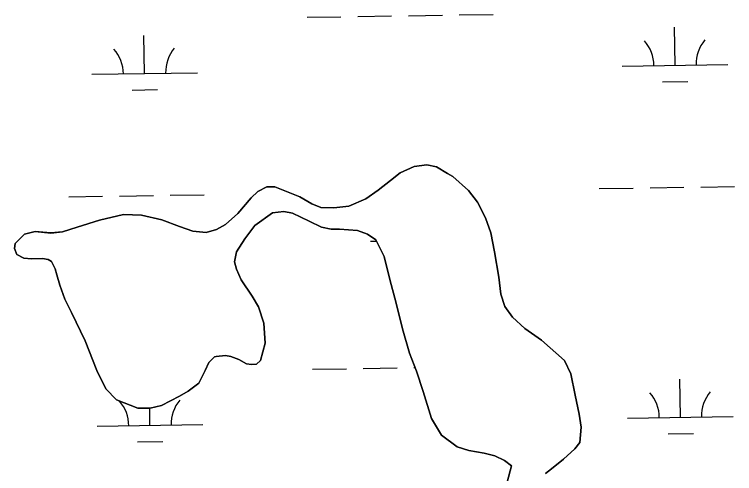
# Model space of a CAD drawing. Extents: x 3823584 to 3861785, y 301729 to 327625.
# Drawn here: x 3845667 to 3846348, y 309459 to 309893 of the extents above; entities that cross this region are included whole.
import ezdxf

# ---------------------------------------------------------------- set-up
doc = ezdxf.new("R2010")
doc.units = 0
doc.layers.add('V-TOPO-SHOR', color=7, linetype='Continuous')
doc.layers.add('V-WETL-SWMP', color=7, linetype='Continuous')

msp = doc.modelspace()

# ---------------------------------------------------------------- linework, layer by layer
at = {"layer": 'V-TOPO-SHOR'}
for points in [[(3846086.06, 309484.44), (3846071.19, 309495.47), (3846061.65, 309511.26), (3846053.87, 309536.74), (3846047.48, 309555.91), (3846040.91, 309573.09), (3846034.11, 309596.01), (3846028.31, 309620.11), (3846022.31, 309642.64), (3846016.91, 309664.38), (3846008.95, 309680.17), (3846001.22, 309685.49), (3845991.72, 309688.82), (3845974.71, 309690.15), (3845966.6, 309690.13), (3845957.5, 309692.08), (3845945.82, 309697.78), (3845930.17, 309705.25), (3845922.06, 309706.8), (3845911.39, 309705.59), (3845894.42, 309693.67), (3845885.16, 309681.19), (3845877.09, 309668.71), (3845875.34, 309659.41), (3845877.14, 309652.49), (3845881.52, 309642.42), (3845892.04, 309627.03), (3845898.01, 309616.76), (3845903, 309601.35), (3845904.24, 309582.57), (3845899.74, 309565.95), (3845896.19, 309562.58), (3845891.25, 309562.16), (3845886.5, 309562.94), (3845879.37, 309566.87), (3845871.85, 309569.82), (3845866.9, 309570.79), (3845858, 309569.78), (3845856.42, 309569.38), (3845851.1, 309564.02), (3845847.56, 309556.7), (3845841.47, 309544.62), (3845831.6, 309537.07), (3845823.12, 309532.3), (3845806.14, 309523.55), (3845795.46, 309521.15), (3845783.8, 309520.91), (3845763.81, 309528.76), (3845753.69, 309539.21), (3845744.94, 309556.59), (3845733.98, 309584.64), (3845721.04, 309611.49), (3845714.68, 309623.93), (3845710.09, 309637.16), (3845707.29, 309647.04), (3845705.7, 309652.58), (3845702.12, 309659.68), (3845699.14, 309661.45), (3845693.6, 309662.43), (3845683.32, 309662.2), (3845676, 309662.77), (3845669.27, 309666.11), (3845667.08, 309672.04), (3845667.86, 309676.59), (3845676.73, 309685.51), (3845686.8, 309687.91), (3845701.64, 309686.57), (3845712.71, 309687.79), (3845726.54, 309691.99), (3845747.68, 309698.77), (3845770.4, 309704.18), (3845787.21, 309703.44), (3845806.41, 309699.14), (3845823.23, 309692.87), (3845835.9, 309688.36), (3845848.36, 309687.01), (3845858.24, 309689.81), (3845866.93, 309694.58), (3845878.37, 309705.09), (3845891.17, 309719.76), (3845897.29, 309725.91), (3845905.78, 309730.09), (3845913.29, 309730.11), (3845913.49, 309730.11), (3845937.25, 309720.69), (3845948.54, 309714), (3845957.05, 309710.67), (3845969.11, 309710.51), (3845983.34, 309711.93), (3845999.54, 309718.9), (3846011.18, 309727.04), (3846022.82, 309736.17), (3846032.09, 309743.32), (3846045.13, 309749.29), (3846057.38, 309750.91), (3846066.28, 309749.16), (3846076.78, 309742.86), (3846081.74, 309739.91), (3846096.8, 309726.7), (3846105.14, 309715.85), (3846112.7, 309700.85)], [(3846112.7, 309700.85), (3846117.69, 309686.62), (3846121.3, 309668.84), (3846125.32, 309644.92), (3846127.35, 309628.72), (3846130.94, 309617.06), (3846138.29, 309607), (3846149.99, 309596.16), (3846165.84, 309585.13), (3846187.45, 309566.21), (3846193.42, 309553.57), (3846197.63, 309533.41), (3846201.44, 309515.23), (3846203.26, 309503.18), (3846201.92, 309488.54), (3846197.19, 309482.59), (3846186.54, 309472.87), (3846175.1, 309463.74), (3846169.38, 309459.18)], [(3846137.32, 309466.6), (3846130.58, 309471.52), (3846121.48, 309476.04), (3846111.38, 309478.58), (3846096.94, 309480.91), (3846086.06, 309484.44)], [(3846133.23, 309451.13), (3846137.32, 309466.6)]]:
    msp.add_lwpolyline(points, dxfattribs=at)
at = {"layer": 'V-WETL-SWMP'}
for p, q in [((3845943.97, 309890.47), (3845975.96, 309890.96)), ((3845991.96, 309891.21), (3846023.96, 309891.7)), ((3846039.95, 309891.95), (3846071.95, 309892.44)), ((3846087.95, 309892.69), (3846119.94, 309893.18)), ((3846292.02, 309845.09), (3846291.47, 309881.09)), ((3845790.17, 309837.35), (3845789.62, 309873.35)), ((3846242.03, 309844.32), (3846342.02, 309845.86)), ((3845740.18, 309836.58), (3845840.17, 309838.12)), ((3846280.26, 309829.48), (3846304.26, 309829.85)), ((3845778.41, 309821.74), (3845802.41, 309822.11)), ((3846057.38, 309750.91), (3846045.13, 309749.29)), ((3846066.29, 309749.16), (3846057.38, 309750.91)), ((3846045.13, 309749.29), (3846032.09, 309743.32)), ((3846076.78, 309742.86), (3846066.29, 309749.16)), ((3846032.09, 309743.32), (3846022.82, 309736.17)), ((3846081.74, 309739.91), (3846076.78, 309742.86)), ((3846096.8, 309726.71), (3846081.74, 309739.91)), ((3846022.82, 309736.17), (3846011.18, 309727.04)), ((3846316.39, 309730.02), (3846348.39, 309730.51)), ((3845897.29, 309725.91), (3845891.17, 309719.77)), ((3845905.78, 309730.09), (3845897.29, 309725.91)), ((3845913.29, 309730.11), (3845905.78, 309730.09)), ((3845913.49, 309730.12), (3845913.29, 309730.11)), ((3845937.25, 309720.69), (3845913.49, 309730.12)), ((3846011.18, 309727.04), (3845999.54, 309718.9)), ((3846105.14, 309715.85), (3846096.8, 309726.71)), ((3846220.4, 309728.54), (3846252.4, 309729.03)), ((3846268.4, 309729.28), (3846300.39, 309729.77)), ((3845718.55, 309720.8), (3845750.55, 309721.3)), ((3845766.55, 309721.54), (3845798.55, 309722.04)), ((3845814.54, 309722.28), (3845846.54, 309722.78)), ((3845891.17, 309719.77), (3845878.37, 309705.1)), ((3845948.54, 309714), (3845937.25, 309720.69)), ((3845999.54, 309718.9), (3845983.35, 309711.93)), ((3845957.05, 309710.67), (3845948.54, 309714)), ((3845969.11, 309710.51), (3845957.05, 309710.67)), ((3845983.35, 309711.93), (3845969.11, 309710.51)), ((3846112.7, 309700.85), (3846105.14, 309715.85)), ((3845770.4, 309704.18), (3845747.68, 309698.77)), ((3845787.21, 309703.44), (3845770.4, 309704.18)), ((3845806.41, 309699.15), (3845787.21, 309703.44)), ((3845878.37, 309705.1), (3845866.93, 309694.58)), ((3845894.42, 309693.67), (3845911.39, 309705.59)), ((3845911.39, 309705.59), (3845922.06, 309706.81)), ((3845922.06, 309706.81), (3845930.17, 309705.25)), ((3845930.17, 309705.25), (3845945.82, 309697.78)), ((3845747.68, 309698.77), (3845726.54, 309691.99)), ((3845823.23, 309692.87), (3845806.41, 309699.15)), ((3845945.82, 309697.78), (3845957.5, 309692.08)), ((3846117.69, 309686.63), (3846112.7, 309700.85)), ((3845726.54, 309691.99), (3845712.71, 309687.8)), ((3845835.9, 309688.36), (3845823.23, 309692.87)), ((3845858.24, 309689.81), (3845848.36, 309687.01)), ((3845866.93, 309694.58), (3845858.24, 309689.81)), ((3845885.16, 309681.19), (3845894.42, 309693.67)), ((3845957.5, 309692.08), (3845966.6, 309690.13)), ((3845966.6, 309690.13), (3845974.71, 309690.16)), ((3845974.71, 309690.16), (3845991.72, 309688.82)), ((3845676.73, 309685.51), (3845667.86, 309676.59)), ((3845686.81, 309687.92), (3845676.73, 309685.51)), ((3845701.64, 309686.58), (3845686.81, 309687.92)), ((3845712.71, 309687.8), (3845701.64, 309686.58)), ((3845848.36, 309687.01), (3845835.9, 309688.36)), ((3845991.72, 309688.82), (3846001.22, 309685.49)), ((3846001.22, 309685.49), (3846008.95, 309680.17)), ((3846121.3, 309668.84), (3846117.69, 309686.63)), ((3845667.86, 309676.59), (3845667.08, 309672.04)), ((3845877.09, 309668.71), (3845885.16, 309681.19)), ((3846004.08, 309678.77), (3846009.61, 309678.85)), ((3846008.95, 309680.17), (3846016.9, 309664.38)), ((3845667.08, 309672.04), (3845669.27, 309666.11)), ((3845669.27, 309666.11), (3845676, 309662.77)), ((3845676, 309662.77), (3845683.32, 309662.2)), ((3845683.32, 309662.2), (3845693.6, 309662.43)), ((3845693.6, 309662.43), (3845699.14, 309661.46)), ((3845875.34, 309659.41), (3845877.09, 309668.71)), ((3846016.9, 309664.38), (3846022.31, 309642.64)), ((3846125.32, 309644.93), (3846121.3, 309668.84)), ((3845699.14, 309661.46), (3845702.12, 309659.68)), ((3845702.12, 309659.68), (3845705.7, 309652.58)), ((3845877.14, 309652.49), (3845875.34, 309659.41)), ((3845705.7, 309652.58), (3845707.29, 309647.04)), ((3845881.52, 309642.42), (3845877.14, 309652.49)), ((3845707.29, 309647.04), (3845710.09, 309637.17)), ((3845892.04, 309627.03), (3845881.52, 309642.42)), ((3846022.31, 309642.64), (3846028.31, 309620.12)), ((3846127.35, 309628.72), (3846125.32, 309644.93)), ((3845710.09, 309637.17), (3845714.68, 309623.93)), ((3846130.94, 309617.06), (3846127.35, 309628.72)), ((3845714.68, 309623.93), (3845721.04, 309611.49)), ((3845898.01, 309616.76), (3845892.04, 309627.03)), ((3845903, 309601.35), (3845898.01, 309616.76)), ((3846028.31, 309620.12), (3846034.11, 309596.01)), ((3846138.29, 309607), (3846130.94, 309617.06)), ((3845721.04, 309611.49), (3845733.98, 309584.64)), ((3845904.24, 309582.57), (3845903, 309601.35)), ((3846149.99, 309596.16), (3846138.29, 309607)), ((3846034.11, 309596.01), (3846040.91, 309573.09)), ((3846165.84, 309585.13), (3846149.99, 309596.16)), ((3845733.98, 309584.64), (3845744.94, 309556.59)), ((3845899.74, 309565.95), (3845904.24, 309582.57)), ((3846187.45, 309566.21), (3846165.84, 309585.13)), ((3845851.1, 309564.03), (3845856.42, 309569.38)), ((3845856.42, 309569.38), (3845858, 309569.78)), ((3845858, 309569.78), (3845866.9, 309570.8)), ((3845866.9, 309570.8), (3845871.85, 309569.82)), ((3845871.85, 309569.82), (3845879.37, 309566.88)), ((3845879.37, 309566.88), (3845886.5, 309562.94)), ((3846040.91, 309573.09), (3846047.48, 309555.91)), ((3845847.56, 309556.7), (3845851.1, 309564.03)), ((3845886.5, 309562.94), (3845891.25, 309562.17)), ((3845891.25, 309562.17), (3845896.19, 309562.58)), ((3845896.19, 309562.58), (3845899.74, 309565.95)), ((3846193.42, 309553.57), (3846187.45, 309566.21)), ((3845744.94, 309556.59), (3845753.69, 309539.22)), ((3845841.47, 309544.62), (3845847.56, 309556.7)), ((3845949.09, 309557.84), (3845981.09, 309558.33)), ((3845997.09, 309558.58), (3846029.09, 309559.07)), ((3846045.08, 309559.32), (3846046.17, 309559.33)), ((3846047.48, 309555.91), (3846053.87, 309536.75)), ((3846197.63, 309533.42), (3846193.42, 309553.57)), ((3846297.15, 309512.45), (3846296.6, 309548.45)), ((3845831.6, 309537.07), (3845841.47, 309544.62)), ((3845753.69, 309539.22), (3845763.8, 309528.77)), ((3845823.12, 309532.3), (3845831.6, 309537.07)), ((3846053.87, 309536.75), (3846061.65, 309511.26)), ((3846201.44, 309515.24), (3846197.63, 309533.42)), ((3845763.8, 309528.77), (3845783.8, 309520.92)), ((3845806.14, 309523.55), (3845823.12, 309532.3)), ((3845783.8, 309520.92), (3845795.47, 309521.15)), ((3845795.3, 309504.72), (3845795.05, 309521.14)), ((3845795.47, 309521.15), (3845806.14, 309523.55)), ((3846203.26, 309503.18), (3846201.44, 309515.24)), ((3846247.16, 309511.68), (3846347.15, 309513.23)), ((3845745.31, 309503.95), (3845845.3, 309505.49)), ((3846061.65, 309511.26), (3846071.19, 309495.47)), ((3846201.92, 309488.54), (3846203.26, 309503.18)), ((3846071.19, 309495.47), (3846086.06, 309484.44)), ((3846285.39, 309496.84), (3846309.39, 309497.21)), ((3845783.54, 309489.1), (3845807.54, 309489.47)), ((3846197.19, 309482.6), (3846201.92, 309488.54)), ((3846086.06, 309484.44), (3846096.94, 309480.91)), ((3846096.94, 309480.91), (3846111.38, 309478.58)), ((3846111.38, 309478.58), (3846121.48, 309476.04)), ((3846186.54, 309472.88), (3846197.19, 309482.6)), ((3846121.48, 309476.04), (3846130.59, 309471.52)), ((3846130.59, 309471.52), (3846137.32, 309466.6)), ((3846175.1, 309463.75), (3846186.54, 309472.88)), ((3846137.32, 309466.6), (3846133.24, 309451.13)), ((3846169.38, 309459.18), (3846175.1, 309463.75))]:
    msp.add_line(p, q, dxfattribs=at)
for centre, start, end in [((3846236.78, 309844.71), 0.11154, 41.6552), ((3846347.25, 309846.42), 140.11153, 181.65519), ((3845734.93, 309836.97), 0.11154, 41.6552), ((3845845.4, 309838.68), 140.11153, 181.65519), ((3846241.91, 309512.08), 0.11154, 41.6552), ((3846352.38, 309513.78), 140.11153, 181.65519), ((3845740.06, 309504.34), 0.11154, 41.5973), ((3845850.53, 309506.04), 140.11153, 181.65519)]:
    msp.add_arc(centre, 35.25, start, end, dxfattribs=at)

doc.saveas('drawing.dxf')
